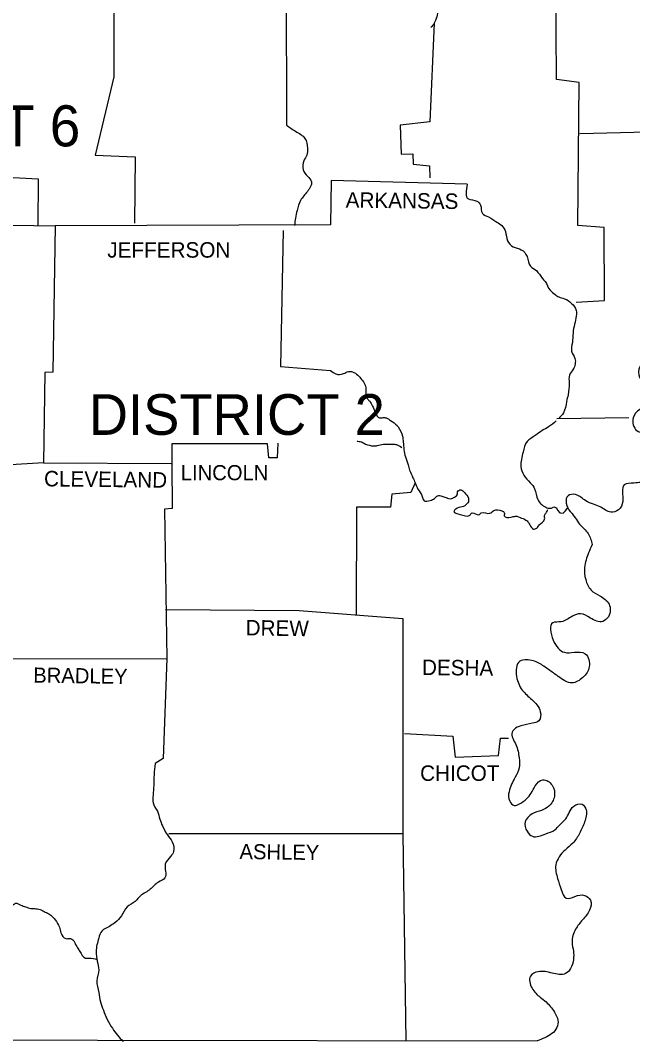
# Model space of a CAD drawing. Extents: x 1366406 to 1373462, y 376856 to 381998.
# Drawn here: x 1370599.1 to 1370769.2, y 380454.7 to 380738.3 of the extents above; entities that cross this region are included whole.
import ezdxf

# ---------------------------------------------------------------- set-up
doc = ezdxf.new("R2010")
doc.units = 0
doc.layers.add('R_Draft', color=7, linetype='Continuous')

msp = doc.modelspace()

# ---------------------------------------------------------------- linework, layer by layer
at = {"layer": 'R_Draft'}
msp.add_line((1370748.16, 380627.7), (1370768.16, 380628), dxfattribs=at)
for points in [[(1370658.66, 380765.8), (1370658.86, 380747.9), (1370672.96, 380747.6), (1370673.06, 380709.2)], [(1370619.16, 380761.2), (1370624.96, 380760.8), (1370625.06, 380722.6), (1370619.86, 380700.9), (1370630.96, 380700.4), (1370630.86, 380682)], [(1370753.56, 380660), (1370761.36, 380660.5), (1370761.26, 380680.8), (1370753.96, 380681.3), (1370754.36, 380721), (1370748.06, 380721.9), (1370747.86, 380748.6), (1370833.16, 380749.2)], [(1370541.96, 380736.2), (1370553.16, 380735.5), (1370552.76, 380723), (1370565.86, 380722.5), (1370566.06, 380711.6), (1370572.26, 380711.1), (1370572.26, 380709.2), (1370578.06, 380708.8), (1370578.26, 380701.8), (1370591.46, 380701.8), (1370591.86, 380694.9), (1370604.06, 380694.3), (1370603.96, 380681.3)], [(1370714.06, 380737.5), (1370712.86, 380710.1), (1370704.66, 380709.2), (1370704.86, 380701.1), (1370708.16, 380701.2), (1370708.26, 380698.4), (1370712.76, 380697.9), (1370712.86, 380694.6)], [(1370754.56, 380706.9), (1370810.96, 380708.3)], [(1370723.26, 380692.8), (1370685.46, 380693.8), (1370685.26, 380681.5), (1370608.76, 380681.2)], [(1370551.16, 380668), (1370556.76, 380668.8), (1370557.16, 380672.2), (1370560.46, 380672.8), (1370560.66, 380674.8), (1370583.96, 380675.5), (1370584.86, 380681.6), (1370608.76, 380681.2)], [(1370608.76, 380681.2), (1370608.16, 380640.6), (1370605.86, 380640.5), (1370605.56, 380615.4)], [(1370672.16, 380679.9), (1370671.36, 380642.2), (1370685.26, 380641.1)], [(1370670.62, 380620.86), (1370670.46, 380616.8), (1370668.16, 380616.8), (1370667.76, 380620.7), (1370641.16, 380620.7), (1370641.19, 380615.2)], [(1370605.56, 380615.4), (1370591.72, 380614.55)], [(1370605.56, 380615.4), (1370640.96, 380615.2)], [(1370641.19, 380615.2), (1370641.26, 380602.7), (1370639.16, 380602.6), (1370639.76, 380561.1)], [(1370708.76, 380609.9), (1370707.56, 380607.2), (1370702.26, 380606.7), (1370701.96, 380603.1), (1370692.46, 380603.1), (1370692.36, 380573.2)], [(1370745.76, 380602.8), (1370746.65, 380602.87), (1370747.32, 380603.17), (1370748.07, 380602.94), (1370748.29, 380602.28), (1370749.02, 380601.58), (1370749.86, 380601.48), (1370750.46, 380601.97), (1370751.11, 380602.8)], [(1370639.46, 380574.7), (1370676.56, 380574.4), (1370705.36, 380572.2)], [(1370705.36, 380572.2), (1370705.36, 380512.4), (1370706.16, 380454.9)], [(1370594.56, 380561), (1370639.76, 380561.1)], [(1370639.76, 380561.1), (1370638.76, 380533.3), (1370636.56, 380531.9)], [(1370705.86, 380540.3), (1370719.26, 380539.5), (1370719.86, 380533.7), (1370731.96, 380534.1), (1370732.46, 380539), (1370734.76, 380539)], [(1370375.96, 380536.4), (1370376.16, 380455.5), (1370742.66, 380454.9)], [(1370640.36, 380512.5), (1370705.36, 380512.5)]]:
    msp.add_lwpolyline(points, dxfattribs=at)
for points in [[(1370712.96, 380747.1), (1370712.56, 380745.1), (1370713.36, 380743), (1370714.76, 380742.3), (1370714.96, 380740.3), (1370714.46, 380738.3), (1370714.06, 380737.5), (1370713.16, 380736.3)], [(1370826.86, 380725), (1370824.56, 380722.1), (1370821.16, 380723.9), (1370821.16, 380726.3), (1370821.66, 380728.8), (1370820.46, 380730.4), (1370818.36, 380729.7), (1370818.36, 380726.6), (1370818.16, 380723.6), (1370817.56, 380719.3), (1370818.96, 380718), (1370822.16, 380717.6), (1370824.46, 380717), (1370825.86, 380714.7), (1370825.76, 380711.9), (1370824.66, 380709.2), (1370823.06, 380707), (1370820.56, 380706.2), (1370818.56, 380707.5), (1370817.76, 380710.1), (1370816.86, 380712.4), (1370815.16, 380714.1), (1370813.36, 380712.2), (1370812.96, 380708.7), (1370813.06, 380705.7), (1370813.06, 380701.6), (1370815.66, 380698.9), (1370817.26, 380695.8), (1370816.76, 380693), (1370814.86, 380689.7), (1370814.06, 380686.8), (1370813.26, 380682.9), (1370813.36, 380678.6), (1370812.66, 380674.4), (1370811.26, 380671.6), (1370808.66, 380669.3), (1370806.96, 380667.8), (1370805.56, 380666.3), (1370804.86, 380663.3), (1370804.36, 380661.2), (1370802.46, 380658.7), (1370800.96, 380658.5), (1370799.76, 380659.5), (1370799.36, 380661.2), (1370799.36, 380662.9), (1370798.56, 380664.6), (1370796.06, 380665.3), (1370794.06, 380665.2), (1370793.16, 380663.8), (1370794.46, 380659.9), (1370794.96, 380657.4), (1370794.26, 380654), (1370794.66, 380653.6), (1370791.06, 380651.7), (1370788.16, 380651.4), (1370785.76, 380650.7), (1370783.46, 380649.2), (1370782.36, 380647), (1370780.76, 380645.2), (1370779.36, 380643.5), (1370777.46, 380642.7), (1370775.36, 380643.1), (1370772.56, 380643.4), (1370770.96, 380641.4), (1370771.46, 380638.5), (1370773.36, 380636.8), (1370776.16, 380636), (1370779.06, 380636.2), (1370781.86, 380636.5), (1370784.46, 380635.1), (1370783.96, 380632.4), (1370781.46, 380631.1), (1370777.76, 380630.7), (1370774.76, 380631), (1370771.16, 380630.2), (1370769.36, 380627.9), (1370770.36, 380624.4), (1370774.26, 380623), (1370776.06, 380619.7), (1370776.16, 380616.6), (1370774.86, 380612.5), (1370773.06, 380610.6), (1370769.56, 380609.8), (1370766.86, 380609.3), (1370766.46, 380604.7), (1370765.26, 380602.4), (1370763.16, 380601.7), (1370760.16, 380603.2), (1370758.36, 380603.9), (1370756.16, 380604.9), (1370753.36, 380606.6), (1370751.26, 380606.3), (1370751.86, 380601.9), (1370752.06, 380601.7), (1370754.46, 380598.4), (1370756.86, 380595.8), (1370757.96, 380592.7)], [(1370673.06, 380709.2), (1370675.56, 380707.5), (1370678.16, 380705.5), (1370678.86, 380702.8), (1370678.66, 380700.9), (1370677.86, 380699.3), (1370677.66, 380696.8), (1370678.86, 380695), (1370679.96, 380693.5), (1370678.86, 380690.8), (1370676.96, 380688.3), (1370675.96, 380685.5), (1370675.26, 380681.3)], [(1370723.26, 380692.8), (1370723.56, 380688.7), (1370725.96, 380688.1), (1370726.96, 380687), (1370727.46, 380684.7), (1370729.16, 380683.7), (1370731.46, 380682.3), (1370732.86, 380681.3), (1370733.86, 380679.7), (1370734.46, 380677.1), (1370736.06, 380675.4), (1370738.26, 380674.6), (1370739.86, 380672.7), (1370740.86, 380670), (1370742.46, 380668.8), (1370744.06, 380666.7), (1370744.86, 380665.8), (1370746.26, 380663.4), (1370747.66, 380662.2), (1370748.66, 380661.5), (1370750.26, 380661), (1370752.26, 380659.7), (1370753.56, 380657.7), (1370753.56, 380656.2), (1370753.06, 380653.9), (1370752.66, 380651.5), (1370752.46, 380648.8), (1370752.26, 380646.4), (1370753.16, 380644.4), (1370752.66, 380641.4), (1370751.66, 380639.8), (1370751.56, 380637.6), (1370751.26, 380634.3), (1370750.86, 380632.4), (1370749.96, 380629.3), (1370748.66, 380627.7)], [(1370685.26, 380641.1), (1370686.76, 380640.1), (1370688.86, 380640.2), (1370690.26, 380640.8), (1370691.36, 380640.7), (1370692.86, 380639.8), (1370693.86, 380638.6), (1370694.56, 380637.7), (1370695.06, 380636.3), (1370695.06, 380635), (1370695.56, 380633.2), (1370696.16, 380632.5), (1370696.96, 380631.2), (1370697.46, 380630), (1370697.76, 380629.2), (1370698.86, 380627.9), (1370699.86, 380628), (1370700.76, 380627.9), (1370701.96, 380627.2), (1370703.76, 380625.8), (1370704.06, 380625.4), (1370705.26, 380622.8), (1370705.46, 380621.2), (1370705.66, 380619.1), (1370706.06, 380617.1), (1370706.86, 380614.9), (1370707.26, 380613.4), (1370708.16, 380611.3), (1370708.76, 380609.9), (1370709.56, 380608.1), (1370710.76, 380606.1), (1370711.26, 380604.9), (1370712.96, 380605), (1370714.16, 380605.5), (1370715.06, 380606.3), (1370716.16, 380606.2), (1370717.36, 380605.8), (1370718.96, 380605.5), (1370719.96, 380606.1), (1370720.46, 380606.5), (1370720.56, 380607.4), (1370721.46, 380607.9), (1370722.46, 380607.2), (1370723.56, 380605.6), (1370723.56, 380604.6), (1370723.16, 380604), (1370721.86, 380603.2), (1370720.06, 380602.6), (1370719.56, 380601.9), (1370721.26, 380601.1), (1370723.96, 380600.9), (1370724.66, 380601.5), (1370726.46, 380601), (1370727.16, 380601.5), (1370729.56, 380601.4), (1370730.66, 380602.2), (1370732.86, 380602.1), (1370733.56, 380601.6), (1370733.56, 380600.7), (1370735.36, 380600.3), (1370736.66, 380600.6), (1370738.36, 380600.1), (1370739.86, 380599.3), (1370740.66, 380598.2), (1370741.66, 380597), (1370742.56, 380597.3), (1370743.26, 380598.2), (1370744.76, 380599.8), (1370744.76, 380600.8), (1370745.16, 380601.5), (1370745.66, 380602.5)], [(1370747.96, 380627.1), (1370745.86, 380625.4), (1370744.06, 380624.4), (1370742.16, 380623), (1370739.86, 380621.3), (1370738.76, 380618.4), (1370738.16, 380614.4), (1370738.96, 380612), (1370740.76, 380609.9), (1370741.96, 380608.2), (1370742.86, 380605.2), (1370745.06, 380603.1), (1370745.76, 380602.8)], [(1370692.66, 380621.41), (1370692.86, 380621.4), (1370694.16, 380621.1), (1370695.26, 380620.5), (1370696.06, 380620.3), (1370697.26, 380620.1), (1370698.26, 380620.2), (1370699.96, 380620.6), (1370700.96, 380620.6), (1370702.56, 380620.6), (1370703.56, 380620.5), (1370705.06, 380619.7)], [(1370757.96, 380592.7), (1370756.96, 380590.4), (1370755.86, 380586.4), (1370756.16, 380583), (1370757.66, 380580.1), (1370760.06, 380578.5), (1370762.66, 380576.2), (1370762.46, 380572.7), (1370760.96, 380571.4), (1370757.46, 380572.3), (1370754.76, 380573.5), (1370752.46, 380572.8), (1370749.36, 380571.3), (1370747.06, 380571), (1370747.16, 380566.2), (1370750.26, 380562.8), (1370752.96, 380562.8), (1370756.06, 380562.4), (1370757.16, 380558.8), (1370755.36, 380555.8), (1370752.36, 380554.3), (1370748.56, 380556.1), (1370745.86, 380558), (1370743.16, 380559.8), (1370739.76, 380560.7), (1370737.86, 380560.3), (1370736.96, 380556.1), (1370738.56, 380552.3), (1370741.16, 380549.7), (1370743.56, 380546.3), (1370743.16, 380543.8), (1370741.36, 380543.1), (1370738.16, 380542.4), (1370736.26, 380541.4), (1370735.76, 380540.6), (1370736.76, 380537.2), (1370737.66, 380533.5), (1370737.66, 380530.7), (1370736.56, 380528.1), (1370734.86, 380524.1), (1370735.06, 380521.5), (1370736.26, 380520.3), (1370737.76, 380520.7), (1370739.76, 380522.1), (1370741.06, 380523.7), (1370742.16, 380525.7), (1370744.26, 380527.4), (1370746.86, 380525.9), (1370747.46, 380522.8), (1370745.96, 380520.1), (1370743.86, 380518.9), (1370741.26, 380517.9), (1370739.36, 380515.7), (1370739.86, 380513.1), (1370741.36, 380511.7), (1370745.06, 380512.4), (1370747.56, 380513.5), (1370748.96, 380514.9), (1370750.66, 380516.6), (1370751.56, 380518.3), (1370752.86, 380520.1), (1370755.16, 380520.6), (1370756.26, 380519.1), (1370755.86, 380515.7), (1370754.46, 380512.5), (1370752.56, 380509.8), (1370750.46, 380507.9), (1370747.86, 380503.8), (1370748.36, 380500), (1370749.36, 380496.9), (1370750.76, 380494.5), (1370753.16, 380495), (1370755.86, 380495.3), (1370757.46, 380494), (1370757.26, 380491.2), (1370755.26, 380488.5), (1370753.36, 380485.9), (1370752.36, 380482.3), (1370752.76, 380479.8), (1370752.76, 380477.5), (1370751.96, 380475), (1370750.56, 380473.6), (1370746.86, 380473.7), (1370742.96, 380474.1), (1370740.86, 380472.9), (1370741.26, 380469.5), (1370743.56, 380467), (1370745.16, 380465.7), (1370747.46, 380462.9), (1370748.46, 380460.6), (1370748.16, 380458.6), (1370746.76, 380456.9), (1370742.66, 380454.9)], [(1370636.56, 380531.9), (1370636.26, 380528.8), (1370636.16, 380525.9), (1370635.96, 380523.1), (1370635.96, 380521), (1370637.16, 380518.7), (1370637.86, 380516.5), (1370638.56, 380514.6), (1370639.96, 380512.1), (1370641.26, 380510.2), (1370641.66, 380507.5), (1370640.86, 380506.1), (1370639.36, 380504), (1370639.26, 380500.2), (1370637.46, 380499), (1370635.16, 380497), (1370633.86, 380496.1), (1370632.46, 380495.2), (1370630.96, 380493.6), (1370628.76, 380492.1), (1370627.16, 380489.6), (1370625.36, 380487.7), (1370623.86, 380486.7), (1370621.76, 380485.4), (1370620.86, 380483.4), (1370620.16, 380479.7), (1370620.46, 380477), (1370620.86, 380474.6), (1370620.36, 380471.6), (1370620.86, 380468.3), (1370621.36, 380465.7), (1370622.16, 380463.4), (1370623.26, 380460.8), (1370624.66, 380458.4), (1370627.66, 380454.7)], [(1370536.86, 380508.8), (1370538.46, 380509.9), (1370539.96, 380510.5), (1370541.46, 380510.2), (1370543.06, 380510), (1370544.46, 380510.2), (1370546.26, 380509.9), (1370547.76, 380509), (1370549.46, 380508.3), (1370551.16, 380508.3), (1370552.66, 380508.3), (1370553.96, 380507.4), (1370556.36, 380507.5), (1370558.36, 380508.3), (1370560.36, 380508.9), (1370563.06, 380509.2), (1370565.46, 380507.5), (1370567.16, 380506.1), (1370568.56, 380504.5), (1370569.56, 380502.7), (1370570.66, 380501.7), (1370572.46, 380501), (1370573.86, 380500.7), (1370575.56, 380500.2), (1370576.46, 380499.8), (1370577.26, 380497.9), (1370578.56, 380495.3), (1370581.06, 380494.4), (1370584.16, 380495.6), (1370586.66, 380496.3), (1370588.46, 380496.9), (1370589.56, 380497.3), (1370590.56, 380497.4), (1370590.26, 380497.6), (1370591.46, 380497.9), (1370592.56, 380497.1), (1370593.26, 380496), (1370594.46, 380494.4), (1370595.56, 380493), (1370596.66, 380492.5), (1370597.76, 380493.1), (1370599.26, 380492.6), (1370600.56, 380492.1), (1370602.06, 380491.7), (1370603.36, 380491.6), (1370605.06, 380491.2), (1370606.36, 380490.5), (1370607.56, 380489.8), (1370608.76, 380488.5), (1370609.96, 380486.5), (1370610.36, 380484.9), (1370611.76, 380483.3), (1370613.06, 380483.3), (1370614.96, 380480.7), (1370615.66, 380479.7), (1370617.16, 380477.9), (1370618.26, 380477.9), (1370620.36, 380477.5)]]:
    msp.add_spline(points, degree=3, dxfattribs=at)

# ---------------------------------------------------------------- texts
for s, height, p in [('DISTRICT 6', 11.4, (1370532.76, 380703.3)), ('JEFFERSON', 4.3, (1370623.26, 380672.4)), ('DISTRICT 2', 11.3, (1370618.1, 380623.19)), ('LINCOLN', 4.2, (1370643.66, 380610.6)), ('CHICOT', 4.3, (1370710.16, 380527.1))]:
    msp.add_text(s, height=height, dxfattribs=at).set_placement(p)
for s, height, rotation, p in [('ARKANSAS', 4.3, 359.2678, (1370689.46, 380686.3)), ('CLEVELAND', 4.301, 359.3376, (1370605.66, 380608.9)), ('DREW', 4.299, 359.2258, (1370661.66, 380567.5)), ('DESHA', 4.299, 359.3704, (1370710.66, 380556.5)), ('BRADLEY', 4.199, 359.1449, (1370602.66, 380554.4)), ('ASHLEY', 4.201, 359.2361, (1370659.96, 380505.4))]:
    msp.add_text(s, height=height, rotation=rotation, dxfattribs=at).set_placement(p)

doc.saveas('drawing.dxf')
